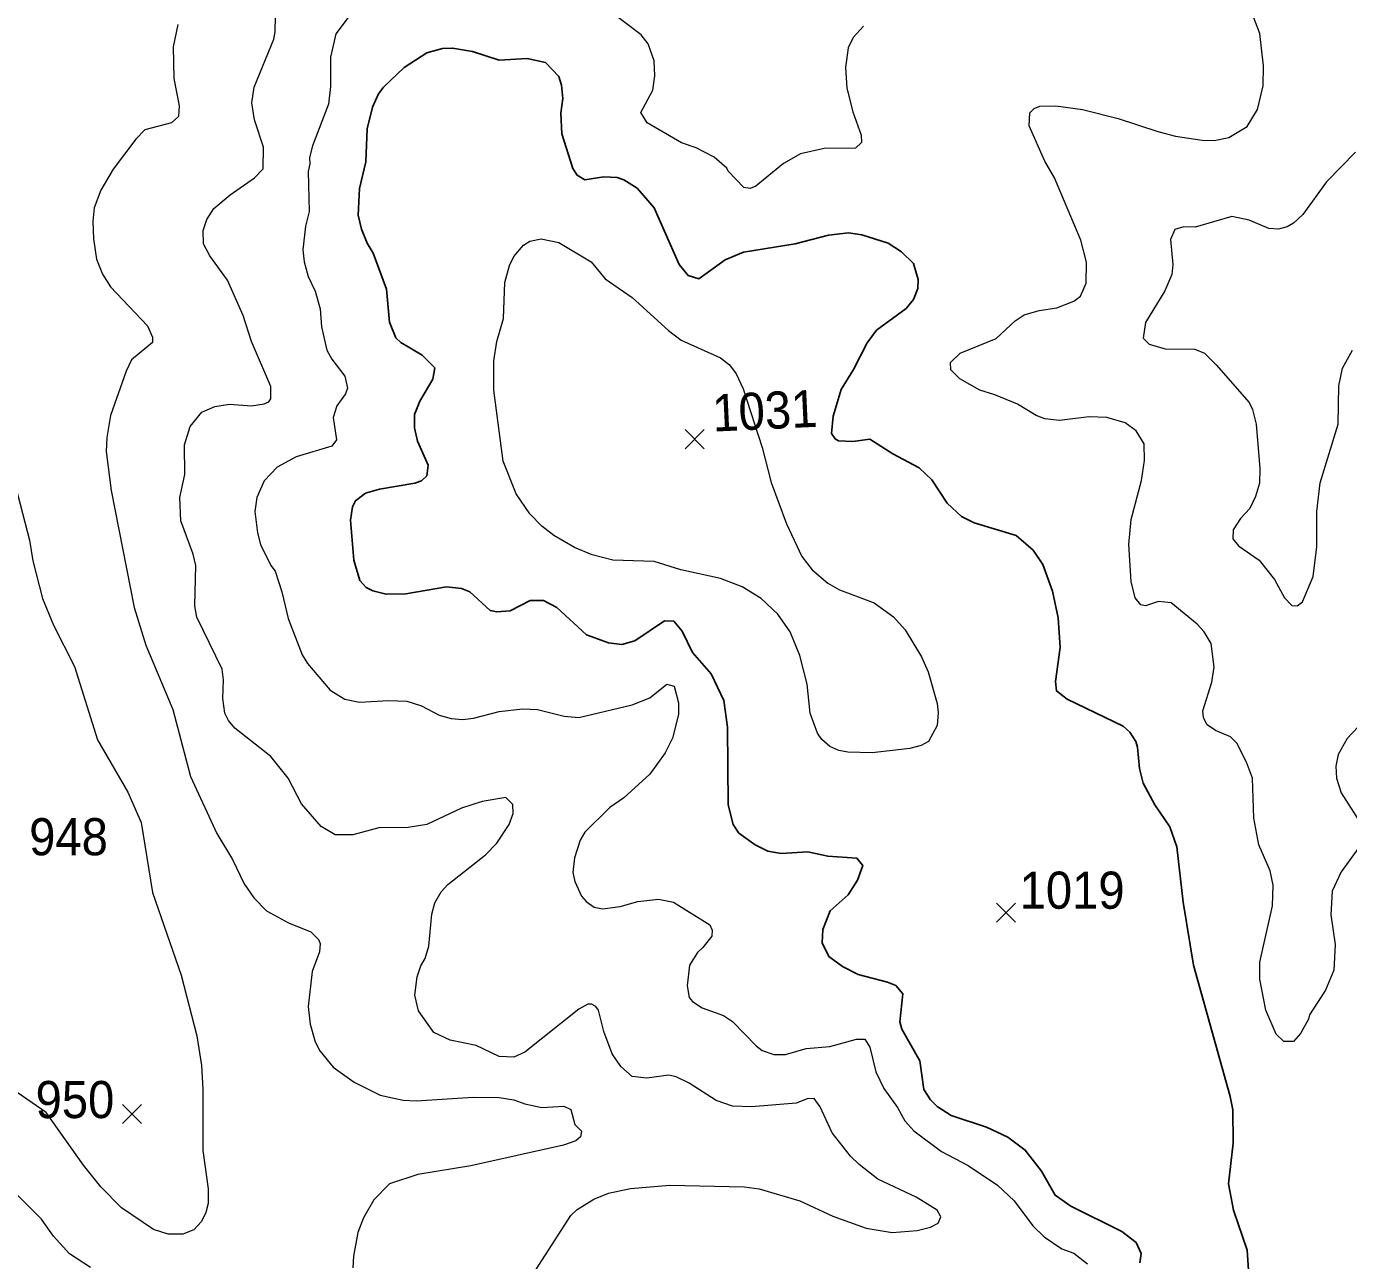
# Model space of a CAD drawing. Extents: x 265 to 291.4, y 7731.5 to 7759.6.
# Drawn here: x 268.107 to 270.954, y 7746.284 to 7748.941 of the extents above; entities that cross this region are included whole.
import ezdxf
from ezdxf.enums import TextEntityAlignment as Align

# ---------------------------------------------------------------- set-up
doc = ezdxf.new("R2010")
doc.units = 0
doc.header["$LTSCALE"] = 0.032
for name, color, linetype, lineweight in [('1', 7, 'Continuous', 25), ('2', 7, 'Continuous', 13), ('21', 7, 'Continuous', 25), ('61', 7, 'Continuous', 13)]:
    doc.layers.add(name, color=color, linetype=linetype, lineweight=lineweight)

msp = doc.modelspace()

# ---------------------------------------------------------------- linework, layer by layer
at = {"layer": '1'}
for points in [[(268.8532, 7748.4528), (268.8405, 7748.4743), (268.8285, 7748.5046), (268.8214, 7748.5348), (268.8238, 7748.5921), (268.8373, 7748.6494), (268.8405, 7748.721), (268.8516, 7748.7671), (268.8651, 7748.7958), (268.8755, 7748.8101), (268.92, 7748.853), (268.9686, 7748.884), (269.0027, 7748.8936), (269.0243, 7748.8944), (269.0672, 7748.8872), (269.1245, 7748.8689), (269.1849, 7748.8721), (269.2247, 7748.8633), (269.2533, 7748.8331), (269.2589, 7748.8148), (269.2621, 7748.7862), (269.2573, 7748.7544), (269.2597, 7748.7098), (269.2836, 7748.6351), (269.2931, 7748.6207), (269.309, 7748.6112), (269.3504, 7748.6175), (269.379, 7748.616), (269.3934, 7748.6112), (269.422, 7748.5929), (269.4586, 7748.5507), (269.5127, 7748.4282), (269.5318, 7748.4052), (269.5548, 7748.398), (269.6113, 7748.4386), (269.6511, 7748.4553), (269.7625, 7748.4728), (269.8341, 7748.4918), (269.877, 7748.4966), (269.9057, 7748.4926), (269.9629, 7748.4743), (269.9916, 7748.456), (270.017, 7748.4306), (270.0273, 7748.3964), (270.0265, 7748.3765), (270.017, 7748.3535), (270.0011, 7748.3336), (269.9375, 7748.2874), (269.9176, 7748.2596), (269.8881, 7748.2023), (269.8611, 7748.1594), (269.8444, 7748.1021), (269.8404, 7748.0647), (269.8483, 7748.0528), (269.8555, 7748.0488), (269.8866, 7748.0472), (269.9231, 7748.0527), (269.9725, 7748.0209), (270.0297, 7747.9907), (270.0568, 7747.9645), (270.0894, 7747.9144), (270.1204, 7747.8857), (270.1475, 7747.8722), (270.2381, 7747.8451), (270.2747, 7747.8133), (270.2954, 7747.7823), (270.3169, 7747.725), (270.3288, 7747.6678), (270.3328, 7747.6041), (270.3233, 7747.5309), (270.3249, 7747.5102), (270.3479, 7747.4927), (270.4689, 7747.4347), (270.4832, 7747.4211), (270.4959, 7747.4013), (270.4999, 7747.3893), (270.5038, 7747.3432), (270.5118, 7747.3114), (270.5372, 7747.2652), (270.5691, 7747.2175), (270.5842, 7747.1746), (270.5977, 7747.0552), (270.62, 7746.92), (270.6995, 7746.6368), (270.7051, 7746.6082), (270.7059, 7746.5366), (270.6955, 7746.4491), (270.7067, 7746.3918), (270.7361, 7746.3059), (270.7385, 7746.2629)], [(270.5046, 7746.2788), (270.5078, 7746.2987), (270.4967, 7746.3226), (270.4657, 7746.3464), (270.3559, 7746.4005), (270.3225, 7746.4244), (270.293, 7746.4761), (270.258, 7746.5214), (270.2207, 7746.5493), (270.1745, 7746.5708), (270.0982, 7746.5962), (270.0679, 7746.6153), (270.0536, 7746.6296), (270.0393, 7746.6519), (270.0305, 7746.7139), (269.9923, 7746.7816), (269.9876, 7746.7975), (269.9939, 7746.858), (269.9788, 7746.8762), (269.9613, 7746.8834), (269.8977, 7746.8993), (269.8643, 7746.9168), (269.8348, 7746.9383), (269.8205, 7746.9677), (269.8221, 7746.9964), (269.838, 7747.0369), (269.8762, 7747.0711), (269.8969, 7747.103), (269.908, 7747.134), (269.8953, 7747.1499), (269.8325, 7747.1546), (269.7895, 7747.1634), (269.7322, 7747.1602), (269.7036, 7747.165), (269.6758, 7747.1785), (269.6407, 7747.204), (269.6288, 7747.2223), (269.6177, 7747.2652), (269.6169, 7747.4323), (269.6089, 7747.4896), (269.5811, 7747.5468), (269.5413, 7747.593), (269.519, 7747.6391), (269.5007, 7747.6606), (269.4808, 7747.6614), (269.4172, 7747.6184), (269.3886, 7747.6105), (269.3599, 7747.6136), (269.313, 7747.6311), (269.2486, 7747.69), (269.2199, 7747.7051), (269.1913, 7747.7051), (269.1484, 7747.6828), (269.1197, 7747.6805), (269.1054, 7747.6836), (269.0616, 7747.7234), (269.0433, 7747.7306), (269.0115, 7747.7345), (268.924, 7747.7194), (268.8811, 7747.7186), (268.8524, 7747.7258), (268.8381, 7747.733), (268.8246, 7747.748), (268.8118, 7747.7918), (268.8047, 7747.8778), (268.8087, 7747.9064), (268.815, 7747.9199), (268.8365, 7747.9358), (268.8667, 7747.9446), (268.9431, 7747.9573), (268.9574, 7747.9628), (268.9686, 7747.9732), (268.9717, 7747.9963), (268.9487, 7748.048), (268.9423, 7748.0766), (268.9423, 7748.1053), (268.9542, 7748.1339), (268.9821, 7748.1816), (268.986, 7748.2063), (268.959, 7748.2333), (268.9129, 7748.2604), (268.9025, 7748.2707), (268.8882, 7748.3041), (268.8818, 7748.3757), (268.8532, 7748.4528)]]:
    msp.add_lwpolyline(points, dxfattribs=at)
at = {"layer": '2'}
for points in [[(268.4372, 7747.9271), (268.4475, 7747.9764), (268.4467, 7748.04), (268.4595, 7748.0798), (268.4841, 7748.1108), (268.512, 7748.1228), (268.5438, 7748.1275), (268.5915, 7748.1244), (268.6186, 7748.1283), (268.6289, 7748.1331), (268.6329, 7748.1395), (268.6329, 7748.1657), (268.5915, 7748.2628), (268.5732, 7748.3185), (268.5398, 7748.3948), (268.5016, 7748.4473), (268.4881, 7748.4728), (268.4873, 7748.5014), (268.4952, 7748.5253), (268.5104, 7748.5492), (268.5454, 7748.5786), (268.5979, 7748.6152), (268.6162, 7748.6343), (268.617, 7748.6812), (268.5979, 7748.7401), (268.5923, 7748.7767), (268.5971, 7748.8101), (268.6392, 7748.9135), (268.6424, 7748.9294), (268.644, 7748.9962)], [(269.4435, 7748.7337), (269.4299, 7748.756), (269.4554, 7748.8037), (269.4602, 7748.8347), (269.4586, 7748.8673), (269.4459, 7748.9039), (269.4307, 7748.923), (269.3544, 7748.9803)], [(270.7361, 7748.7257), (270.7584, 7748.7623), (270.7703, 7748.8133), (270.7711, 7748.8562), (270.7632, 7748.9262), (270.7385, 7748.9898)], [(268.8015, 7748.9636), (268.7729, 7748.9254), (268.7617, 7748.8753), (268.7617, 7748.8117), (268.757, 7748.7735), (268.7228, 7748.6844), (268.7164, 7748.6589), (268.7172, 7748.6454), (268.7132, 7748.6287), (268.7156, 7748.5428), (268.7076, 7748.511), (268.7021, 7748.4601), (268.7045, 7748.4346), (268.7132, 7748.4028), (268.7283, 7748.371), (268.7395, 7748.3328), (268.7419, 7748.2946), (268.7538, 7748.2437), (268.7641, 7748.2246), (268.792, 7748.188), (268.7983, 7748.1625), (268.7936, 7748.1498), (268.7753, 7748.1244), (268.7673, 7748.0989), (268.7745, 7748.0512), (268.7641, 7748.0376), (268.6878, 7748.0146), (268.6464, 7747.9923), (268.6185, 7747.9629), (268.6026, 7747.9271), (268.5987, 7747.8969), (268.6042, 7747.8507), (268.6106, 7747.8253), (268.6329, 7747.7807), (268.6424, 7747.768), (268.6567, 7747.7234), (268.6703, 7747.6662), (268.7005, 7747.5882), (268.7116, 7747.5691), (268.7609, 7747.5118), (268.792, 7747.4927), (268.8238, 7747.4864), (268.8874, 7747.4896), (268.9256, 7747.488), (268.9574, 7747.4784), (268.9956, 7747.4577), (269.0211, 7747.4506), (269.0465, 7747.449), (269.0696, 7747.4514), (269.1245, 7747.4657), (269.1754, 7747.472), (269.2072, 7747.4705), (269.2645, 7747.4561), (269.2963, 7747.453), (269.4109, 7747.48), (269.449, 7747.4951), (269.4856, 7747.5246), (269.5015, 7747.5206), (269.5111, 7747.4848), (269.5111, 7747.4593), (269.4984, 7747.4084), (269.4824, 7747.3766), (269.449, 7747.3313), (269.3934, 7747.2803), (269.3631, 7747.2589), (269.309, 7747.2064), (269.2995, 7747.1889), (269.2868, 7747.1507), (269.2836, 7747.1189), (269.2875, 7747.0998), (269.3019, 7747.068), (269.3122, 7747.0568), (269.3297, 7747.0449), (269.3472, 7747.0409), (269.3854, 7747.0457), (269.4236, 7747.0568)], [(268.4324, 7748.9453), (268.4229, 7748.8976), (268.4237, 7748.8292), (268.4356, 7748.7703), (268.434, 7748.7472), (268.4189, 7748.7337), (268.3616, 7748.7186), (268.3425, 7748.6987), (268.2932, 7748.6335), (268.2669, 7748.5889), (268.2526, 7748.5507), (268.2494, 7748.5221), (268.251, 7748.4839), (268.2574, 7748.4402), (268.2701, 7748.4076), (268.2876, 7748.3805), (268.3672, 7748.2962), (268.3783, 7748.2723), (268.3783, 7748.2604), (268.333, 7748.223), (268.321, 7748.1991), (268.2876, 7748.1037), (268.2797, 7748.0559), (268.2781, 7748.0257), (268.2892, 7747.9422)], [(269.9096, 7748.9421), (269.8874, 7748.9175), (269.8762, 7748.8952), (269.8706, 7748.853), (269.8738, 7748.8085), (269.8866, 7748.7576), (269.9041, 7748.7067), (269.9049, 7748.6915), (269.8921, 7748.6788), (269.8245, 7748.678), (269.7736, 7748.6669), (269.737, 7748.6462), (269.6773, 7748.5969), (269.6654, 7748.5921), (269.6519, 7748.5945)], [(270.9764, 7747.173), (270.9385, 7747.1205), (270.9191, 7747.0791), (270.9159, 7747.0282), (270.9255, 7746.9645), (270.9223, 7746.9089), (270.9048, 7746.8659), (270.8698, 7746.8126), (270.8682, 7746.8031), (270.8507, 7746.7728), (270.8356, 7746.7553), (270.8149, 7746.7553), (270.7982, 7746.7712), (270.7759, 7746.8229), (270.7632, 7746.8898), (270.7632, 7746.9264), (270.7902, 7747.0473), (270.7918, 7747.0918), (270.7855, 7747.1228), (270.7608, 7747.1785), (270.7504, 7747.2366), (270.7473, 7747.3225), (270.7345, 7747.3567), (270.7136, 7747.3978), (270.6997, 7747.4117), (270.6677, 7747.4251), (270.6494, 7747.4371), (270.6415, 7747.4522), (270.6407, 7747.4673), (270.6598, 7747.5293), (270.6645, 7747.5612), (270.6582, 7747.6121), (270.6431, 7747.6375), (270.6279, 7747.6542), (270.5723, 7747.6996), (270.5452, 7747.7027), (270.5166, 7747.6932), (270.507, 7747.6956), (270.4943, 7747.7107), (270.4863, 7747.7457), (270.4808, 7747.8253), (270.4863, 7747.8794), (270.5086, 7747.9637), (270.515, 7748.0066), (270.5142, 7748.0424), (270.4967, 7748.0703), (270.4728, 7748.0878), (270.4339, 7748.0989), (270.3957, 7748.1005), (270.332, 7748.0925), (270.3002, 7748.0965), (270.2811, 7748.1037), (270.2413, 7748.1275), (270.192, 7748.1482), (270.1602, 7748.1578), (270.1172, 7748.1824), (270.0974, 7748.2015), (270.0966, 7748.2174), (270.118, 7748.2373), (270.1952, 7748.2691), (270.2358, 7748.3073), (270.2557, 7748.32), (270.2875, 7748.3296), (270.3257, 7748.3352), (270.3623, 7748.3495), (270.3766, 7748.3606), (270.3893, 7748.3885), (270.3901, 7748.4338), (270.3774, 7748.4807), (270.3209, 7748.6152), (270.3, 7748.651), (270.266, 7748.7273), (270.2676, 7748.7552), (270.2771, 7748.7647), (270.2891, 7748.7695), (270.3241, 7748.7703), (270.3814, 7748.7623), (270.4577, 7748.7432), (270.5436, 7748.7146)], [(269.6519, 7748.5945), (269.6177, 7748.6295), (269.6153, 7748.6358), (269.5875, 7748.6597), (269.5493, 7748.6796), (269.5175, 7748.6907), (269.4435, 7748.7337)], [(270.5436, 7748.7146), (270.5818, 7748.7051), (270.6391, 7748.6963), (270.6645, 7748.6955), (270.6964, 7748.7019), (270.7361, 7748.7257)], [(270.9692, 7748.6701), (270.9064, 7748.6064), (270.8555, 7748.5364), (270.8356, 7748.5173), (270.822, 7748.5094), (270.8037, 7748.5046), (270.7823, 7748.5062), (270.7401, 7748.5237), (270.7027, 7748.5316), (270.624, 7748.5086), (270.5993, 7748.5094), (270.5802, 7748.5038), (270.5707, 7748.4823), (270.5754, 7748.4282), (270.5739, 7748.4068), (270.5587, 7748.3718), (270.5166, 7748.3033), (270.5118, 7748.2699), (270.5245, 7748.2572), (270.5595, 7748.2469), (270.6232, 7748.2461), (270.6439, 7748.2373), (270.6693, 7748.2126), (270.7401, 7748.1315), (270.7473, 7748.1164), (270.7552, 7748.0846), (270.7632, 7747.9891), (270.7624, 7747.9573), (270.7536, 7747.9287), (270.7417, 7747.9032), (270.7218, 7747.8817), (270.7059, 7747.8571), (270.7051, 7747.838), (270.717, 7747.8229), (270.7616, 7747.7918), (270.795, 7747.7505), (270.8165, 7747.7107), (270.8324, 7747.694), (270.8435, 7747.6932), (270.8547, 7747.7019), (270.8777, 7747.7568), (270.8857, 7747.8205), (270.8857, 7747.8969), (270.8928, 7747.9581), (270.9318, 7748.0846), (270.9334, 7748.1673), (270.9414, 7748.2055), (270.9628, 7748.2437)], [(268.0522, 7748.0703), (268.1134, 7747.8348), (268.1206, 7747.7903), (268.1413, 7747.7091), (268.1651, 7747.6518), (268.2097, 7747.5627), (268.2598, 7747.4052), (268.325, 7747.2923), (268.3537, 7747.2271), (268.3783, 7747.0759), (268.4396, 7746.8985), (268.4738, 7746.7673), (268.4833, 7746.7036), (268.4865, 7746.6527)], [(268.2892, 7747.9422), (268.3385, 7747.69), (268.364, 7747.6089), (268.4221, 7747.4705), (268.4602, 7747.3257), (268.5167, 7747.2032), (268.5501, 7747.1475)], [(268.5279, 7747.5572), (268.4738, 7747.6693), (268.469, 7747.6932), (268.4714, 7747.7807), (268.4658, 7747.8046), (268.4388, 7747.8762), (268.4372, 7747.9271)], [(269.1969, 7746.2534), (269.2788, 7746.3807), (269.2931, 7746.3934), (269.3289, 7746.4157), (269.3599, 7746.4284), (269.4077, 7746.4387), (269.492, 7746.4459), (269.6527, 7746.4427), (269.6845, 7746.4379), (269.772, 7746.4125), (269.8436, 7746.3791), (269.9152, 7746.3536), (269.9709, 7746.3441), (270.025, 7746.348), (270.0536, 7746.3552), (270.0703, 7746.3639), (270.0759, 7746.3775), (270.0679, 7746.3918), (270.0226, 7746.4204), (269.9407, 7746.4586), (269.9001, 7746.4904), (269.8818, 7746.5087), (269.842, 7746.5588), (269.8165, 7746.6145), (269.803, 7746.6328), (269.7879, 7746.632), (269.7641, 7746.6225), (269.6686, 7746.6145), (269.6272, 7746.6161), (269.5922, 7746.6281), (269.5342, 7746.6654), (269.5063, 7746.679), (269.4904, 7746.6829), (269.4427, 7746.6766), (269.4109, 7746.6798), (269.387, 7746.7012), (269.3679, 7746.7291), (269.3504, 7746.7768), (269.3385, 7746.8229), (269.3329, 7746.8309), (269.3234, 7746.8357), (269.3154, 7746.8357), (269.2963, 7746.8253), (269.1802, 7746.7323), (269.1563, 7746.7219), (269.1245, 7746.7227), (269.0752, 7746.7466), (269.0195, 7746.7585), (268.9837, 7746.7744), (268.9511, 7746.8214), (268.9431, 7746.8548), (268.9479, 7746.8945), (268.9558, 7746.9184), (268.9654, 7746.9343), (268.9733, 7746.9606), (268.9797, 7747.0298), (268.9861, 7747.0536), (268.9996, 7747.0775), (269.0139, 7747.0934), (269.095, 7747.157), (269.1197, 7747.1825), (269.146, 7747.2223), (269.1547, 7747.2461), (269.1539, 7747.266), (269.1388, 7747.2811), (269.0879, 7747.2724), (269.0433, 7747.2581), (268.9686, 7747.2223), (268.9288, 7747.2159), (268.8652, 7747.2151), (268.8095, 7747.2), (268.7713, 7747.2), (268.7411, 7747.2183), (268.6989, 7747.2668), (268.6703, 7747.3225), (268.6329, 7747.3687), (268.5557, 7747.4299), (268.5414, 7747.4466), (268.5342, 7747.4625), (268.5295, 7747.4943), (268.531, 7747.5341), (268.5279, 7747.5572)], [(270.9748, 7747.4331), (270.9509, 7747.4076), (270.9318, 7747.3734), (270.927, 7747.348), (270.9286, 7747.3225), (270.9382, 7747.2907), (270.9748, 7747.2334)], [(268.5501, 7747.1475), (268.5756, 7747.095), (268.5963, 7747.0648), (268.6233, 7747.0369), (268.6711, 7747.0107), (268.7188, 7746.9916), (268.7355, 7746.9749), (268.7395, 7746.9661), (268.7379, 7746.9486), (268.722, 7746.9057), (268.7132, 7746.8309), (268.718, 7746.7927), (268.7283, 7746.7545), (268.7387, 7746.7354), (268.7673, 7746.7004), (268.8127, 7746.6678), (268.8683, 7746.64), (268.9177, 7746.6288), (268.9463, 7746.6272), (269.0688, 7746.6352), (269.1245, 7746.6344), (269.1563, 7746.6296), (269.1802, 7746.6209), (269.2168, 7746.6129), (269.2637, 7746.6161), (269.2788, 7746.609), (269.2875, 7746.5763), (269.3019, 7746.562), (269.3002, 7746.5501), (269.2896, 7746.5415), (269.2632, 7746.5322), (269.0638, 7746.4878), (268.9495, 7746.469), (268.8882, 7746.4491), (268.8548, 7746.4141), (268.8325, 7746.3759), (268.8206, 7746.3441), (268.8111, 7746.2932), (268.8095, 7746.2677)], [(269.4236, 7747.0568), (269.4681, 7747.0616), (269.5, 7747.0552), (269.5787, 7747.0067), (269.5835, 7746.9948), (269.5827, 7746.982), (269.5636, 7746.9574)], [(269.5636, 7746.9574), (269.5517, 7746.947), (269.5349, 7746.92), (269.5294, 7746.8755), (269.5342, 7746.85), (269.5413, 7746.8412), (269.562, 7746.8277), (269.6081, 7746.811), (269.6272, 7746.7983), (269.6781, 7746.7458), (269.6909, 7746.7362), (269.7163, 7746.7275), (269.7418, 7746.7275), (269.7863, 7746.7402), (269.8372, 7746.7442), (269.8945, 7746.7601), (269.912, 7746.7601), (269.9231, 7746.7434), (269.9359, 7746.6901), (269.9534, 7746.6543), (269.9828, 7746.6129), (269.9987, 7746.5843), (270.0178, 7746.5628), (270.0775, 7746.5183), (270.1348, 7746.488), (270.1984, 7746.4459), (270.2342, 7746.4125), (270.2739, 7746.3584), (270.2986, 7746.3345), (270.3368, 7746.3091), (270.3623, 7746.2995), (270.3917, 7746.2764)], [(268.2447, 7746.2685), (268.1993, 7746.2979), (268.1651, 7746.3361), (268.1389, 7746.3727), (267.9631, 7746.5477), (267.8883, 7746.5994), (267.8406, 7746.6408), (267.7761, 7746.7386), (267.7364, 7746.7895), (267.7204, 7746.815), (267.7077, 7746.8532), (267.7029, 7746.8587), (267.6878, 7746.8627), (267.6711, 7746.8524), (267.6441, 7746.8182), (267.5908, 7746.7291), (267.5661, 7746.7052), (267.5415, 7746.6877), (267.5287, 7746.6829)], [(268.4674, 7746.3496), (268.4436, 7746.3401), (268.4117, 7746.3401), (268.3799, 7746.3504), (268.3115, 7746.3974), (268.2669, 7746.4427), (268.2296, 7746.4888), (268.1492, 7746.6026), (267.9933, 7746.7092)], [(268.4865, 7746.6527), (268.4865, 7746.5207), (268.4976, 7746.4379), (268.4976, 7746.4061), (268.4929, 7746.387), (268.4833, 7746.3679), (268.4674, 7746.3496)]]:
    msp.add_lwpolyline(points, dxfattribs=at)
msp.add_lwpolyline([(269.1372, 7748.3901), (269.1468, 7748.4266), (269.1563, 7748.4457), (269.177, 7748.4704), (269.1905, 7748.4791), (269.2152, 7748.4839), (269.2534, 7748.476), (269.3226, 7748.4346), (269.3528, 7748.398), (269.4109, 7748.3574), (269.4896, 7748.2866), (269.5167, 7748.2659), (269.6018, 7748.2278), (269.6209, 7748.2126), (269.6352, 7748.1928), (269.6503, 7748.161), (269.6909, 7748.0345), (269.7107, 7747.9589), (269.7434, 7747.8698), (269.7768, 7747.7998), (269.799, 7747.7712), (269.8325, 7747.7425), (269.8579, 7747.7282), (269.9327, 7747.6996), (269.9741, 7747.6701), (269.9995, 7747.6415), (270.0345, 7747.5834), (270.0488, 7747.5516), (270.0679, 7747.4832), (270.0703, 7747.4641), (270.0679, 7747.4355), (270.0496, 7747.4013), (270.0337, 7747.3925), (270.0091, 7747.3861), (269.9279, 7747.3766), (269.8754, 7747.3782), (269.8563, 7747.3822), (269.8372, 7747.3909), (269.8197, 7747.406), (269.8102, 7747.4196), (269.7943, 7747.4625), (269.7879, 7747.5246), (269.772, 7747.5866), (269.7513, 7747.6375), (269.7251, 7747.6757), (269.6893, 7747.7091), (269.6479, 7747.7346), (269.6018, 7747.7521), (269.5159, 7747.7712), (269.4586, 7747.7887), (269.3695, 7747.7918), (269.3249, 7747.803), (269.2868, 7747.8189), (269.2422, 7747.8451), (269.2168, 7747.865), (269.1905, 7747.8913), (269.1611, 7747.935), (269.1332, 7748.005), (269.1133, 7748.1578), (269.1133, 7748.2214), (269.1197, 7748.2628), (269.134, 7748.3121)], close=True, dxfattribs=at)
at = {"layer": '21'}
for p, q in [((269.5251, 7748.0729), (269.5663, 7748.0317)), ((269.5663, 7748.0729), (269.5251, 7748.0317)), ((270.1956, 7747.0535), (270.2368, 7747.0123)), ((270.2368, 7747.0535), (270.1956, 7747.0123)), ((268.3135, 7746.6198), (268.3547, 7746.5786)), ((268.3547, 7746.6198), (268.3135, 7746.5786))]:
    msp.add_line(p, q, dxfattribs=at)

# ---------------------------------------------------------------- texts
at = {"layer": '61', "width": 0.95}
msp.add_text('1031', height=0.08, rotation=2.693, dxfattribs=at).set_placement((269.6987, 7748.0739), align=Align.CENTER)
for s, p in [('948', (268.1972, 7747.1563)), ('1019', (270.3588, 7747.0412)), ('950', (268.211, 7746.5903))]:
    msp.add_text(s, height=0.08, dxfattribs=at).set_placement(p, align=Align.CENTER)

doc.saveas('drawing.dxf')
